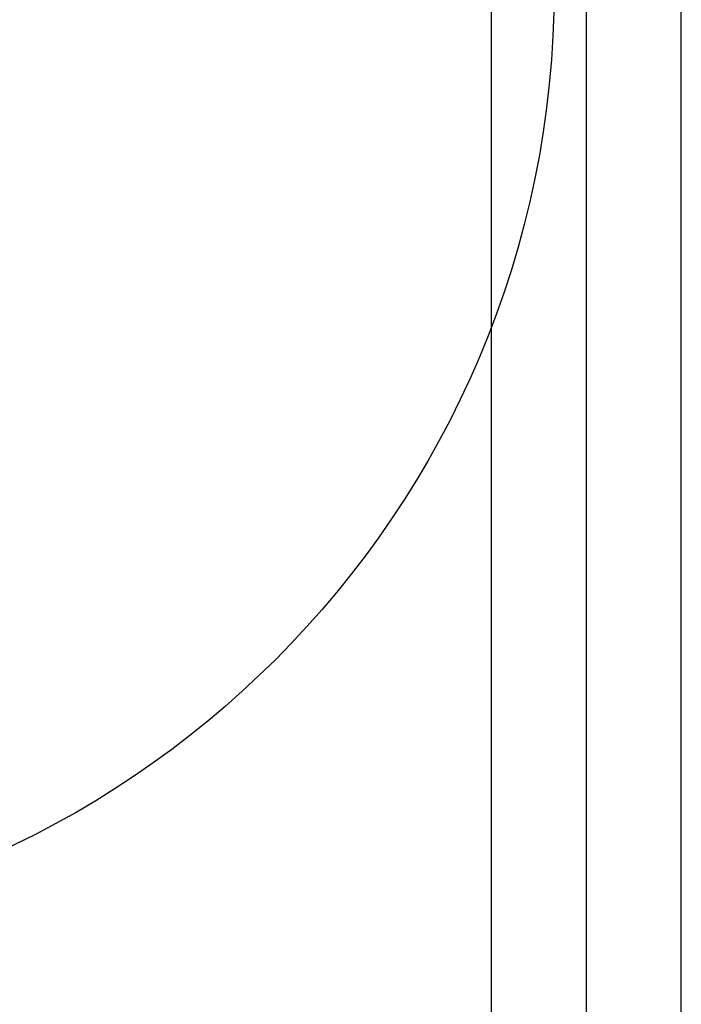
# Model space of a CAD drawing. Extents: x -7650383 to 4934791, y -114316 to 1826789.
# Tile 261 of 328: x 2143873 to 2144124, y 45131 to 45505. Entities that reach past the tile are written whole.
import ezdxf

# ---------------------------------------------------------------- set-up
doc = ezdxf.new("R2010")
doc.units = 0
doc.header["$LTSCALE"] = 800
doc.header["$MEASUREMENT"] = 0
doc.layers.add('KEY PLAN', color=251, linetype='CONTINUOUS')

# ---------------------------------------------------------------- blocks, each defined once
blk = doc.blocks.new('UTCOMBINE')
at = {"layer": 'KEY PLAN'}
for p, q in [((-716303.68, 44536.22, 0), (-716303.68, 42926.93, 0)), ((-716303.68, 44373.62, 0), (-716303.68, 42844.98, 0)), ((-716339.68, 44029.91, 0), (-716339.68, 42927.56, 0)), ((-716267.68, 44029.91, 0), (-716267.68, 42927.56, 0)), ((-716267.68, 44029.91, 0), (-716267.68, 42927.56, 0)), ((-716267.68, 44029.91, 0), (-716267.68, 42927.56, 0)), ((-716267.68, 44029.91, 0), (-716267.68, 42927.56, 0))]:
    blk.add_line(p, q, dxfattribs=at)
blk.add_circle((-715930.15, 43196.45, 0), 361.31, dxfattribs=at)

msp = doc.modelspace()

# ---------------------------------------------------------------- block references
at = {"layer": 'KEY PLAN', "rotation": 180}
msp.add_blockref('UTCOMBINE', (1427784.7, 88713.58, 0), dxfattribs=at)

doc.saveas('drawing.dxf')
